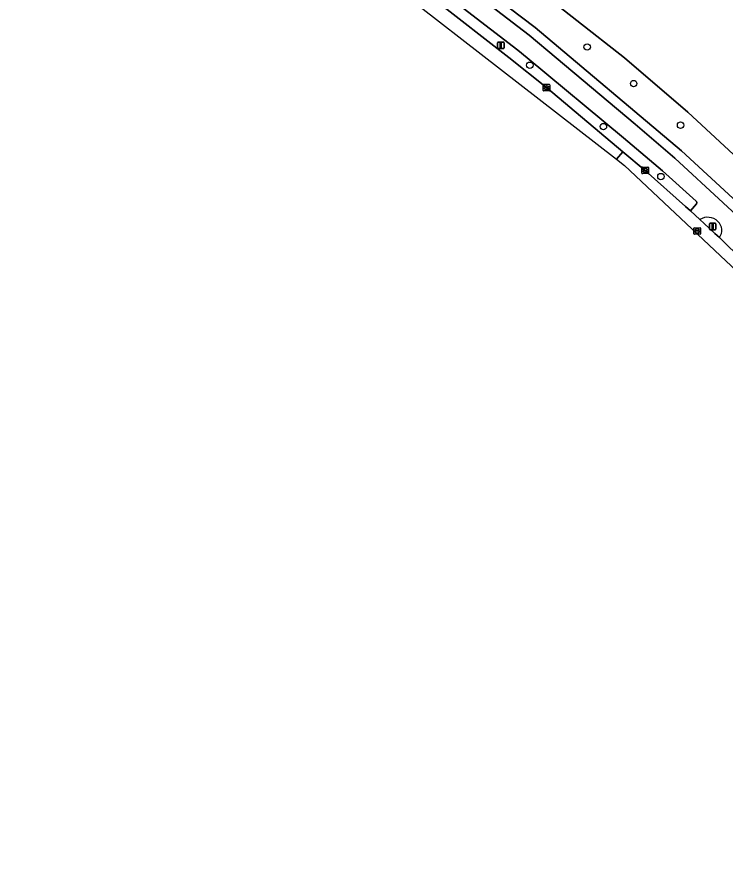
# Model space of a CAD drawing. Extents: x 162722 to 165104, y 384719 to 386284.
# Drawn here: x 163337.3 to 163444.9, y 385128.1 to 385256.2 of the extents above; entities that cross this region are included whole.
import ezdxf

# ---------------------------------------------------------------- set-up
doc = ezdxf.new("R2010")
doc.units = 0
for name, color, linetype in [('IMGEO_Berm_groen', 7, 'Continuous'), ('IMGEO_Boom', 7, 'Continuous'), ('IMGEO_Fietspad_gesloten', 7, 'Continuous'), ('IMGEO_Grasland_agrarisch', 7, 'Continuous'), ('IMGEO_Groenvoorziening', 7, 'Continuous'), ('IMGEO_Kolk', 7, 'Continuous'), ('IMGEO_Lichtmast', 7, 'Continuous'), ('IMGEO_Rijbaan_lokaal_gesloten', 7, 'Continuous'), ('IMGEO_Rioolput', 7, 'Continuous'), ('IMGEO_Verkeerseiland_open', 7, 'Continuous')]:
    doc.layers.add(name, color=color, linetype=linetype)

msp = doc.modelspace()

# ---------------------------------------------------------------- linework, layer by layer
at = {"layer": 'IMGEO_Berm_groen'}
for points in [[(163397.87, 385266.73), (163415.16, 385253.44), (163419.27, 385250), (163431.27, 385239.95), (163437.31, 385234.75), (163451.99, 385221.17), (163452.38, 385220.78), (163471.4, 385199.95), (163488.48, 385177.49), (163500, 385159.66), (163512.54, 385137.48), (163517.24, 385129.02), (163517.72, 385128.08), (163518.05, 385128.12), (163519.1, 385128.69), (163505.68, 385153.04), (163497.18, 385166.51), (163489.71, 385178.35), (163472.56, 385200.89), (163464.61, 385210.07), (163450.03, 385225.1), (163438.3, 385235.88), (163416.1, 385254.62), (163390.48, 385274.02)], [(163400.88, 385258.77), (163412.09, 385250.06), (163417.78, 385245.49), (163429.4, 385235.74), (163432.78, 385232.91), (163438.94, 385227.4), (163439.67, 385226.74), (163440.59, 385227.82), (163440.6, 385227.86), (163440.61, 385227.9), (163440.62, 385227.94), (163440.63, 385227.97), (163440.63, 385228.01), (163440.62, 385228.05), (163440.62, 385228.09), (163440.61, 385228.13), (163440.6, 385228.17), (163440.58, 385228.2), (163440.56, 385228.23), (163435.41, 385232.82), (163429.5, 385237.84), (163414.88, 385250), (163413.43, 385251.2), (163396.15, 385264.52)]]:
    msp.add_lwpolyline(points, dxfattribs=at)
at = {"layer": 'IMGEO_Boom'}
for centre in [(163423.97, 385251.66), (163415.27, 385248.89), (163431.04, 385246.1), (163426.44, 385239.56), (163438.17, 385239.78), (163435.18, 385231.97)]:
    msp.add_circle(centre, 0.489, dxfattribs=at)
at = {"layer": 'IMGEO_Fietspad_gesloten'}
for points in [[(163512.54, 385137.48), (163500, 385159.66), (163488.48, 385177.49), (163471.4, 385199.95), (163452.38, 385220.78), (163451.99, 385221.17), (163437.31, 385234.75), (163431.27, 385239.95), (163419.27, 385250), (163415.16, 385253.44), (163397.87, 385266.73)], [(163396.15, 385264.52), (163413.43, 385251.2), (163414.88, 385250), (163429.5, 385237.84), (163435.41, 385232.82), (163440.56, 385228.23), (163440.58, 385228.2), (163440.6, 385228.17), (163440.61, 385228.13), (163440.62, 385228.09), (163440.62, 385228.05), (163440.63, 385228.01), (163440.63, 385227.97), (163440.62, 385227.94), (163440.61, 385227.9), (163440.6, 385227.86), (163440.59, 385227.82), (163439.67, 385226.74), (163441.09, 385225.43)], [(163444.06, 385222.71), (163445.55, 385221.26)]]:
    msp.add_lwpolyline(points, dxfattribs=at)
for centre, radius, start, end in [((163442.29, 385223.54), 2.24, 45.9575, 122.3411), ((163442.6, 385223.81), 1.83, 322.8081, 47.1495)]:
    msp.add_arc(centre, radius, start, end, dxfattribs=at)
at = {"layer": 'IMGEO_Grasland_agrarisch'}
msp.add_lwpolyline([(163415.18, 385261.4), (163429.65, 385250), (163439.27, 385241.76), (163448.29, 385233.4)], dxfattribs=at)
at = {"layer": 'IMGEO_Groenvoorziening'}
for points in [[(163390.48, 385274.02), (163416.1, 385254.62), (163438.3, 385235.88), (163450.03, 385225.1)], [(163448.29, 385233.4), (163439.27, 385241.76), (163429.65, 385250), (163415.18, 385261.4)]]:
    msp.add_lwpolyline(points, dxfattribs=at)
at = {"layer": 'IMGEO_Kolk'}
for p, q in [((163417.28, 385245.07), (163417.28, 385245.92)), ((163417.35, 385245.99), (163418.21, 385245.99)), ((163418.21, 385244.99), (163417.35, 385244.99)), ((163417.54, 385245.49), (163417.54, 385245.5)), ((163417.58, 385245.54), (163417.98, 385245.54)), ((163417.98, 385245.45), (163417.58, 385245.45)), ((163417.79, 385245.21), (163417.76, 385245.21)), ((163417.77, 385245.77), (163417.79, 385245.77)), ((163418.02, 385245.5), (163418.02, 385245.49)), ((163418.28, 385245.92), (163418.28, 385245.07)), ((163432.28, 385232.48), (163432.28, 385233.33)), ((163432.36, 385233.41), (163433.21, 385233.41)), ((163432.77, 385233.19), (163432.8, 385233.19)), ((163433.28, 385233.33), (163433.28, 385232.48)), ((163433.21, 385232.41), (163432.36, 385232.41)), ((163432.54, 385232.9), (163432.54, 385232.91)), ((163432.58, 385232.95), (163432.98, 385232.95)), ((163432.98, 385232.86), (163432.58, 385232.86)), ((163432.79, 385232.63), (163432.77, 385232.63)), ((163433.03, 385232.91), (163433.03, 385232.9))]:
    msp.add_line(p, q, dxfattribs=at)
for points in [[(163417.28, 385245.07), (163417.28, 385245.92)], [(163417.35, 385245.99), (163418.21, 385245.99)], [(163418.21, 385244.99), (163417.35, 385244.99)], [(163418.28, 385245.92), (163418.28, 385245.07)], [(163432.28, 385232.48), (163432.28, 385233.33)], [(163432.36, 385233.41), (163433.21, 385233.41)], [(163433.28, 385233.33), (163433.28, 385232.48)], [(163433.21, 385232.41), (163432.36, 385232.41)]]:
    msp.add_lwpolyline(points, dxfattribs=at)
for centre, radius, start, end in [((163417.36, 385245.92), 0.0765, 91.552, 178.448), ((163417.36, 385245.92), 0.0765, 91.552, 178.448), ((163417.36, 385245.07), 0.0765, 181.552, 268.448), ((163417.36, 385245.07), 0.0765, 181.552, 268.448), ((163417.58, 385245.5), 0.0403, 85.8775, 175.7526), ((163417.57, 385245.49), 0.0366, 178.938, 274.7102), ((163417.98, 385245.5), 0.0386, 1.7309, 96.639), ((163417.98, 385245.49), 0.043, 264.8664, 352.4533), ((163418.2, 385245.92), 0.0765, 1.552, 88.448), ((163418.2, 385245.92), 0.0765, 1.552, 88.448), ((163418.2, 385245.07), 0.0765, 271.552, 358.448), ((163418.2, 385245.07), 0.0765, 271.552, 358.448), ((163432.36, 385233.33), 0.0765, 91.552, 178.448), ((163432.36, 385233.33), 0.0765, 91.552, 178.448), ((163433.21, 385233.33), 0.0765, 1.552, 88.448), ((163433.21, 385233.33), 0.0765, 1.552, 88.448), ((163432.36, 385232.48), 0.0765, 181.552, 268.448), ((163432.36, 385232.48), 0.0765, 181.552, 268.448), ((163432.58, 385232.91), 0.0403, 85.8775, 175.7526), ((163432.58, 385232.9), 0.0366, 178.938, 274.7102), ((163432.99, 385232.91), 0.0386, 1.7309, 96.639), ((163432.98, 385232.91), 0.043, 264.8664, 352.4533), ((163433.21, 385232.48), 0.0765, 271.552, 358.448), ((163433.21, 385232.48), 0.0765, 271.552, 358.448)]:
    msp.add_arc(centre, radius, start, end, dxfattribs=at)
for centre, major_axis, ratio, start_param, end_param in [((163417.77, 385245.49), (-0.387, 0.002), 0.722429, 4.712389, 7.853982), ((163417.79, 385245.49), (-0.39, 0.002), 0.717154, 1.570796, 4.712389), ((163432.77, 385232.91), (-0.387, 0.002), 0.722429, 4.712389, 7.853982), ((163432.79, 385232.91), (-0.39, 0.002), 0.717154, 1.570796, 4.712389)]:
    msp.add_ellipse(centre, major_axis=major_axis, ratio=ratio, start_param=start_param, end_param=end_param, dxfattribs=at)
at = {"layer": 'IMGEO_Lichtmast'}
for p, q in [((163410.46, 385252.41), (163411.25, 385252.41)), ((163411.25, 385252.41), (163410.46, 385252.41)), ((163410.36, 385251.52), (163410.36, 385252.31)), ((163410.36, 385252.31), (163410.36, 385251.52)), ((163411.25, 385251.42), (163410.46, 385251.42)), ((163410.46, 385251.42), (163411.25, 385251.42)), ((163411.35, 385252.31), (163411.35, 385251.52)), ((163411.35, 385251.52), (163411.35, 385252.31)), ((163442.55, 385223.99), (163442.55, 385224.79)), ((163442.55, 385224.79), (163442.55, 385223.99)), ((163442.65, 385224.89), (163443.44, 385224.89)), ((163443.44, 385224.89), (163442.65, 385224.89)), ((163443.54, 385224.79), (163443.54, 385223.99)), ((163443.54, 385223.99), (163443.54, 385224.79)), ((163443.44, 385223.89), (163442.65, 385223.89)), ((163442.65, 385223.89), (163443.44, 385223.89))]:
    msp.add_line(p, q, dxfattribs=at)
for points in [[(163410.78, 385252.29), (163410.93, 385252.29), (163410.93, 385251.54), (163410.78, 385251.54), (163410.78, 385252.29)], [(163442.97, 385224.77), (163443.12, 385224.77), (163443.12, 385224.02), (163442.97, 385224.02), (163442.97, 385224.77)]]:
    msp.add_lwpolyline(points, dxfattribs=at)
for centre, start, end in [((163410.46, 385252.31), 90, 180), ((163410.46, 385252.31), 90, 180), ((163411.25, 385252.31), 0, 90), ((163411.25, 385252.31), 360, 90), ((163410.46, 385251.52), 180, 270), ((163410.46, 385251.52), 180, 270), ((163411.25, 385251.52), 270, 0), ((163411.25, 385251.52), 270, 0), ((163442.65, 385224.79), 90, 180), ((163442.65, 385224.79), 90, 180), ((163443.44, 385224.79), 0, 90), ((163443.44, 385224.79), 360, 90), ((163442.65, 385223.99), 180, 270), ((163442.65, 385223.99), 180, 270), ((163443.44, 385223.99), 270, 0), ((163443.44, 385223.99), 270, 0)]:
    msp.add_arc(centre, 0.1, start, end, dxfattribs=at)
at = {"layer": 'IMGEO_Rijbaan_lokaal_gesloten'}
for points in [[(163337.33, 385301.29), (163378.03, 385273.76), (163428.45, 385234.6), (163429.4, 385235.74), (163417.78, 385245.49), (163412.09, 385250.06), (163400.88, 385258.77)], [(163449.33, 385217.62), (163446.26, 385220.59), (163445.55, 385221.26), (163444.06, 385222.71), (163443.39, 385223.34), (163441.73, 385224.86), (163441.09, 385225.43), (163439.67, 385226.74), (163438.94, 385227.4), (163432.78, 385232.91), (163429.4, 385235.74), (163428.45, 385234.6), (163429.66, 385233.66), (163452.72, 385211.91)]]:
    msp.add_lwpolyline(points, dxfattribs=at)
at = {"layer": 'IMGEO_Rioolput'}
for p, q in [((163440.19, 385223.28), (163440.19, 385224.13)), ((163440.27, 385224.2), (163441.12, 385224.2)), ((163441.12, 385223.2), (163440.27, 385223.2)), ((163440.45, 385223.7), (163440.45, 385223.71)), ((163440.49, 385223.75), (163440.89, 385223.75)), ((163440.89, 385223.66), (163440.49, 385223.66)), ((163440.68, 385223.98), (163440.7, 385223.98)), ((163440.7, 385223.42), (163440.68, 385223.42)), ((163440.93, 385223.71), (163440.93, 385223.7)), ((163441.19, 385224.13), (163441.19, 385223.28))]:
    msp.add_line(p, q, dxfattribs=at)
for points in [[(163440.19, 385223.28), (163440.19, 385224.13)], [(163440.27, 385224.2), (163441.12, 385224.2)], [(163441.12, 385223.2), (163440.27, 385223.2)], [(163441.19, 385224.13), (163441.19, 385223.28)]]:
    msp.add_lwpolyline(points, dxfattribs=at)
for centre, radius, start, end in [((163440.27, 385224.13), 0.0765, 91.552, 178.448), ((163440.27, 385224.13), 0.0765, 91.552, 178.448), ((163440.27, 385223.28), 0.0765, 181.552, 268.448), ((163440.27, 385223.28), 0.0765, 181.552, 268.448), ((163440.49, 385223.71), 0.0403, 85.8775, 175.7526), ((163440.49, 385223.7), 0.0366, 178.938, 274.7102), ((163440.9, 385223.71), 0.0386, 1.7309, 96.639), ((163440.89, 385223.7), 0.043, 264.8664, 352.4533), ((163441.12, 385224.13), 0.0765, 1.552, 88.448), ((163441.12, 385224.13), 0.0765, 1.552, 88.448), ((163441.12, 385223.28), 0.0765, 271.552, 358.448), ((163441.12, 385223.28), 0.0765, 271.552, 358.448)]:
    msp.add_arc(centre, radius, start, end, dxfattribs=at)
for centre, major_axis, ratio, start_param, end_param in [((163440.68, 385223.7), (-0.387, 0.002), 0.722429, 4.712389, 7.853982), ((163440.7, 385223.7), (-0.39, 0.002), 0.717154, 1.570796, 4.712389)]:
    msp.add_ellipse(centre, major_axis=major_axis, ratio=ratio, start_param=start_param, end_param=end_param, dxfattribs=at)
at = {"layer": 'IMGEO_Verkeerseiland_open'}
msp.add_lwpolyline([(163441.09, 385225.43), (163441.73, 385224.86), (163443.39, 385223.34), (163444.06, 385222.71)], dxfattribs=at)
for centre, radius, start, end in [((163442.29, 385223.54), 2.24, 45.9575, 122.3411), ((163442.6, 385223.81), 1.83, 322.8081, 47.1495)]:
    msp.add_arc(centre, radius, start, end, dxfattribs=at)

doc.saveas('drawing.dxf')
